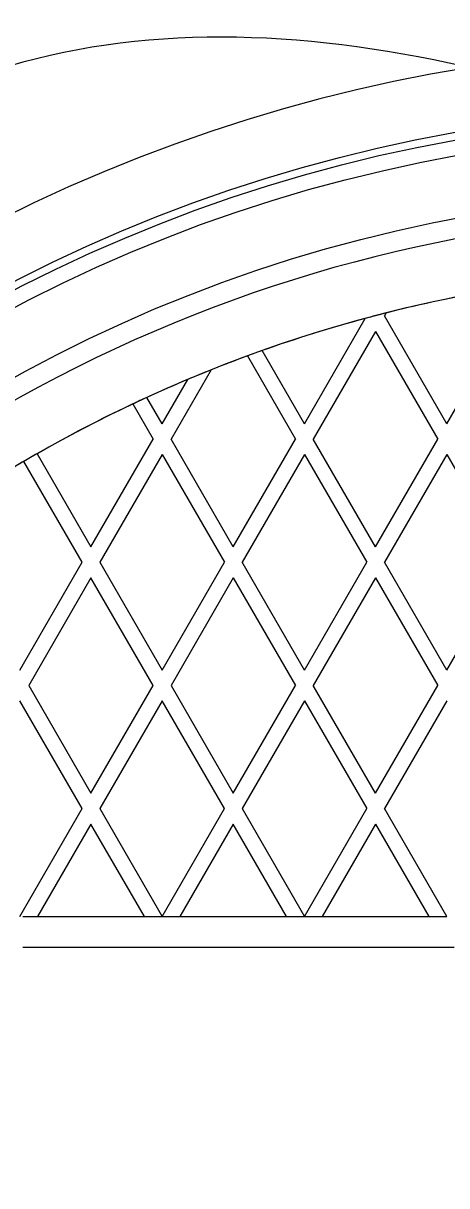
# Model space of a CAD drawing. Extents: x 99862 to 103151, y 100000 to 105076.
# Drawn here: x 100336.5 to 100362.3, y 101793.7 to 101864.5 of the extents above; entities that cross this region are included whole.
import ezdxf

# ---------------------------------------------------------------- set-up
doc = ezdxf.new("R2010")
doc.units = 0
for name, color, linetype in [('Level 10', 7, 'Continuous'), ('Level 11', 7, 'Continuous'), ('Level 12', 7, 'Continuous'), ('Level 19', 7, 'Continuous')]:
    doc.layers.add(name, color=color, linetype=linetype)

msp = doc.modelspace()

# ---------------------------------------------------------------- linework, layer by layer
at = {"layer": 'Level 10'}
msp.add_circle((100379.544, 101764.153), 90, dxfattribs=at)
at = {"layer": 'Level 11'}
for radius in [95.156, 94.688]:
    msp.add_circle((100379.544, 101764.153), radius, dxfattribs=at)
for radius, start, end in [(98.906, 46.62948, 133.37052), (88.781, 66.72365, 173.27635)]:
    msp.add_arc((100379.544, 101764.153), radius, start, end, dxfattribs=at)
at = {"layer": 'Level 12'}
for p, q in [((100353.628, 101840.09), (100357.332, 101846.505)), ((100353.628, 101840.09), (100357.332, 101846.505)), ((100357.332, 101846.505), (100357.332, 101846.505)), ((100358.607, 101846.84), (100358.499, 101846.653)), ((100358.607, 101846.84), (100358.499, 101846.653)), ((100362.288, 101840.09), (100358.499, 101846.653)), ((100362.288, 101840.09), (100358.499, 101846.653)), ((100358.499, 101846.653), (100358.499, 101846.653)), ((100358.607, 101846.84), (100358.607, 101846.84)), ((100362.288, 101840.09), (100366.077, 101846.653)), ((100362.288, 101840.09), (100366.077, 101846.653)), ((100357.958, 101845.715), (100354.169, 101839.153)), ((100357.958, 101845.715), (100354.169, 101839.153)), ((100357.958, 101845.715), (100361.747, 101839.153)), ((100357.958, 101845.715), (100361.747, 101839.153)), ((100357.958, 101845.715), (100357.958, 101845.715)), ((100350.16, 101844.222), (100350.16, 101844.222)), ((100350.16, 101844.222), (100353.087, 101839.153)), ((100350.16, 101844.222), (100353.087, 101839.153)), ((100351.056, 101844.545), (100351.056, 101844.545)), ((100353.628, 101840.09), (100351.056, 101844.545)), ((100353.628, 101840.09), (100351.056, 101844.545)), ((100344.968, 101840.09), (100346.526, 101842.79)), ((100344.968, 101840.09), (100346.526, 101842.79)), ((100347.945, 101843.372), (100345.509, 101839.153)), ((100347.945, 101843.372), (100345.509, 101839.153)), ((100346.526, 101842.79), (100346.526, 101842.79)), ((100347.945, 101843.372), (100347.945, 101843.372)), ((100344.04, 101841.697), (100344.04, 101841.697)), ((100344.968, 101840.09), (100344.04, 101841.697)), ((100344.968, 101840.09), (100344.04, 101841.697)), ((100343.187, 101841.3), (100343.187, 101841.3)), ((100343.187, 101841.3), (100344.426, 101839.153)), ((100343.187, 101841.3), (100344.426, 101839.153)), ((100344.968, 101840.09), (100344.968, 101840.09)), ((100353.628, 101840.09), (100353.628, 101840.09)), ((100362.288, 101840.09), (100362.288, 101840.09)), ((100340.637, 101832.59), (100344.426, 101839.153)), ((100340.637, 101832.59), (100344.426, 101839.153)), ((100344.426, 101839.153), (100344.426, 101839.153)), ((100349.298, 101832.59), (100345.509, 101839.153)), ((100349.298, 101832.59), (100345.509, 101839.153)), ((100345.509, 101839.153), (100345.509, 101839.153)), ((100349.298, 101832.59), (100353.087, 101839.153)), ((100349.298, 101832.59), (100353.087, 101839.153)), ((100353.087, 101839.153), (100353.087, 101839.153)), ((100357.958, 101832.59), (100354.169, 101839.153)), ((100357.958, 101832.59), (100354.169, 101839.153)), ((100354.169, 101839.153), (100354.169, 101839.153)), ((100357.958, 101832.59), (100361.747, 101839.153)), ((100357.958, 101832.59), (100361.747, 101839.153)), ((100361.747, 101839.153), (100361.747, 101839.153)), ((100336.547, 101837.8), (100336.547, 101837.8)), ((100340.096, 101831.653), (100336.547, 101837.8)), ((100340.096, 101831.653), (100336.547, 101837.8)), ((100337.359, 101838.269), (100337.359, 101838.269)), ((100337.359, 101838.269), (100340.637, 101832.59)), ((100337.359, 101838.269), (100340.637, 101832.59)), ((100344.968, 101838.215), (100341.179, 101831.653)), ((100344.968, 101838.215), (100341.179, 101831.653)), ((100344.968, 101838.215), (100348.756, 101831.653)), ((100344.968, 101838.215), (100348.756, 101831.653)), ((100344.968, 101838.215), (100344.968, 101838.215)), ((100353.628, 101838.215), (100349.839, 101831.653)), ((100353.628, 101838.215), (100349.839, 101831.653)), ((100353.628, 101838.215), (100357.417, 101831.653)), ((100353.628, 101838.215), (100357.417, 101831.653)), ((100353.628, 101838.215), (100353.628, 101838.215)), ((100362.288, 101838.215), (100358.499, 101831.653)), ((100362.288, 101838.215), (100358.499, 101831.653)), ((100362.288, 101838.215), (100366.077, 101831.653)), ((100362.288, 101838.215), (100366.077, 101831.653)), ((100362.288, 101838.215), (100362.288, 101838.215)), ((100340.637, 101832.59), (100340.637, 101832.59)), ((100349.298, 101832.59), (100349.298, 101832.59)), ((100357.958, 101832.59), (100357.958, 101832.59)), ((100336.307, 101825.09), (100340.096, 101831.653)), ((100336.307, 101825.09), (100340.096, 101831.653)), ((100340.096, 101831.653), (100340.096, 101831.653)), ((100341.179, 101831.653), (100344.968, 101825.09)), ((100341.179, 101831.653), (100344.968, 101825.09)), ((100341.179, 101831.653), (100341.179, 101831.653)), ((100344.968, 101825.09), (100348.756, 101831.653)), ((100344.968, 101825.09), (100348.756, 101831.653)), ((100348.756, 101831.653), (100348.756, 101831.653)), ((100353.628, 101825.09), (100349.839, 101831.653)), ((100353.628, 101825.09), (100349.839, 101831.653)), ((100349.839, 101831.653), (100349.839, 101831.653)), ((100353.628, 101825.09), (100357.417, 101831.653)), ((100353.628, 101825.09), (100357.417, 101831.653)), ((100357.417, 101831.653), (100357.417, 101831.653)), ((100362.288, 101825.09), (100358.499, 101831.653)), ((100362.288, 101825.09), (100358.499, 101831.653)), ((100358.499, 101831.653), (100358.499, 101831.653)), ((100362.288, 101825.09), (100366.077, 101831.653)), ((100362.288, 101825.09), (100366.077, 101831.653)), ((100340.637, 101830.715), (100336.849, 101824.153)), ((100340.637, 101830.715), (100336.849, 101824.153)), ((100344.426, 101824.153), (100340.637, 101830.715)), ((100344.426, 101824.153), (100340.637, 101830.715)), ((100340.637, 101830.715), (100340.637, 101830.715)), ((100349.298, 101830.715), (100345.509, 101824.153)), ((100349.298, 101830.715), (100345.509, 101824.153)), ((100349.298, 101830.715), (100353.087, 101824.153)), ((100349.298, 101830.715), (100353.087, 101824.153)), ((100349.298, 101830.715), (100349.298, 101830.715)), ((100357.958, 101830.715), (100354.169, 101824.153)), ((100357.958, 101830.715), (100354.169, 101824.153)), ((100357.958, 101830.715), (100361.747, 101824.153)), ((100357.958, 101830.715), (100361.747, 101824.153)), ((100357.958, 101830.715), (100357.958, 101830.715)), ((100344.968, 101825.09), (100344.968, 101825.09)), ((100353.628, 101825.09), (100353.628, 101825.09)), ((100362.288, 101825.09), (100362.288, 101825.09)), ((100336.849, 101824.153), (100340.637, 101817.59)), ((100336.849, 101824.153), (100340.637, 101817.59)), ((100336.849, 101824.153), (100336.849, 101824.153)), ((100340.637, 101817.59), (100344.426, 101824.153)), ((100340.637, 101817.59), (100344.426, 101824.153)), ((100344.426, 101824.153), (100344.426, 101824.153)), ((100345.509, 101824.153), (100349.298, 101817.59)), ((100345.509, 101824.153), (100349.298, 101817.59)), ((100345.509, 101824.153), (100345.509, 101824.153)), ((100349.298, 101817.59), (100353.087, 101824.153)), ((100349.298, 101817.59), (100353.087, 101824.153)), ((100353.087, 101824.153), (100353.087, 101824.153)), ((100357.958, 101817.59), (100354.169, 101824.153)), ((100357.958, 101817.59), (100354.169, 101824.153)), ((100354.169, 101824.153), (100354.169, 101824.153)), ((100357.958, 101817.59), (100361.747, 101824.153)), ((100357.958, 101817.59), (100361.747, 101824.153)), ((100361.747, 101824.153), (100361.747, 101824.153)), ((100340.096, 101816.653), (100336.307, 101823.215)), ((100340.096, 101816.653), (100336.307, 101823.215)), ((100344.968, 101823.215), (100341.179, 101816.653)), ((100344.968, 101823.215), (100341.179, 101816.653)), ((100348.756, 101816.653), (100344.968, 101823.215)), ((100348.756, 101816.653), (100344.968, 101823.215)), ((100344.968, 101823.215), (100344.968, 101823.215)), ((100353.628, 101823.215), (100349.839, 101816.653)), ((100353.628, 101823.215), (100349.839, 101816.653)), ((100353.628, 101823.215), (100357.417, 101816.653)), ((100353.628, 101823.215), (100357.417, 101816.653)), ((100353.628, 101823.215), (100353.628, 101823.215)), ((100362.288, 101823.215), (100358.499, 101816.653)), ((100362.288, 101823.215), (100358.499, 101816.653)), ((100340.637, 101817.59), (100340.637, 101817.59)), ((100349.298, 101817.59), (100349.298, 101817.59)), ((100357.958, 101817.59), (100357.958, 101817.59)), ((100336.307, 101810.09), (100340.096, 101816.653)), ((100336.307, 101810.09), (100340.096, 101816.653)), ((100340.096, 101816.653), (100340.096, 101816.653)), ((100341.179, 101816.653), (100344.968, 101810.09)), ((100341.179, 101816.653), (100344.968, 101810.09)), ((100341.179, 101816.653), (100341.179, 101816.653)), ((100344.968, 101810.09), (100348.756, 101816.653)), ((100344.968, 101810.09), (100348.756, 101816.653)), ((100348.756, 101816.653), (100348.756, 101816.653)), ((100349.839, 101816.653), (100353.628, 101810.09)), ((100349.839, 101816.653), (100353.628, 101810.09)), ((100349.839, 101816.653), (100349.839, 101816.653)), ((100353.628, 101810.09), (100357.417, 101816.653)), ((100353.628, 101810.09), (100357.417, 101816.653)), ((100357.417, 101816.653), (100357.417, 101816.653)), ((100362.288, 101810.09), (100358.499, 101816.653)), ((100362.288, 101810.09), (100358.499, 101816.653)), ((100358.499, 101816.653), (100358.499, 101816.653)), ((100340.637, 101815.715), (100337.39, 101810.09)), ((100340.637, 101815.715), (100337.39, 101810.09)), ((100343.885, 101810.09), (100340.637, 101815.715)), ((100343.885, 101810.09), (100340.637, 101815.715)), ((100340.637, 101815.715), (100340.637, 101815.715)), ((100349.298, 101815.715), (100346.05, 101810.09)), ((100349.298, 101815.715), (100346.05, 101810.09)), ((100352.545, 101810.09), (100349.298, 101815.715)), ((100352.545, 101810.09), (100349.298, 101815.715)), ((100349.298, 101815.715), (100349.298, 101815.715)), ((100357.958, 101815.715), (100354.71, 101810.09)), ((100357.958, 101815.715), (100354.71, 101810.09)), ((100357.958, 101815.715), (100361.206, 101810.09)), ((100357.958, 101815.715), (100361.206, 101810.09)), ((100357.958, 101815.715), (100357.958, 101815.715)), ((100336.484, 101810.09), (100337.39, 101810.09)), ((100337.39, 101810.09), (100337.39, 101810.09)), ((100337.39, 101810.09), (100343.885, 101810.09)), ((100343.885, 101810.09), (100343.885, 101810.09)), ((100343.885, 101810.09), (100344.968, 101810.09)), ((100344.968, 101810.09), (100344.968, 101810.09)), ((100344.968, 101810.09), (100346.05, 101810.09)), ((100346.05, 101810.09), (100346.05, 101810.09)), ((100346.05, 101810.09), (100352.545, 101810.09)), ((100352.545, 101810.09), (100352.545, 101810.09)), ((100352.545, 101810.09), (100353.628, 101810.09)), ((100353.628, 101810.09), (100353.628, 101810.09)), ((100353.628, 101810.09), (100354.71, 101810.09)), ((100354.71, 101810.09), (100354.71, 101810.09)), ((100354.71, 101810.09), (100361.206, 101810.09)), ((100361.206, 101810.09), (100361.206, 101810.09)), ((100361.206, 101810.09), (100362.288, 101810.09))]:
    msp.add_line(p, q, dxfattribs=at)
msp.add_circle((100379.544, 101764.153), 93.75, dxfattribs=at)
for start, end in [(66.12977, 171.30277), (99.74775, 104.25094), (105.13665, 109.55342), (104.25094, 105.13665), (110.19301, 111.78679), (109.55342, 110.19301), (112.81643, 114.64038), (111.78679, 112.81643), (114.64038, 115.27246), (115.27246, 119.68519), (120.31481, 120.88282), (119.68519, 120.31481)]:
    msp.add_arc((100379.609, 101764.153), 85.312, start, end, dxfattribs=at)
msp.add_open_spline([(100416.029, 101686), (100309.328, 101636.187), (100294.025, 101752.944), (100304.31, 101753.831), (100304.31, 101764.153), (100304.31, 101774.475), (100294.025, 101775.361), (100309.328, 101892.119), (100416.029, 101842.306), (100413.008, 101836.035), (100419.036, 101832.555), (100425.064, 101829.075), (100428.984, 101834.827), (100461.977, 101811.746), (100465.469, 101771.632), (100458.528, 101771.113), (100458.528, 101764.153), (100458.528, 101757.193), (100465.469, 101756.674), (100461.977, 101716.56), (100428.984, 101693.479), (100425.064, 101699.23), (100419.036, 101695.75), (100413.008, 101692.27), (100416.029, 101686)], degree=4, dxfattribs=at)
at = {"layer": 'Level 19'}
msp.add_line((100336.484, 101808.215), (100362.734, 101808.215), dxfattribs=at)

doc.saveas('drawing.dxf')
